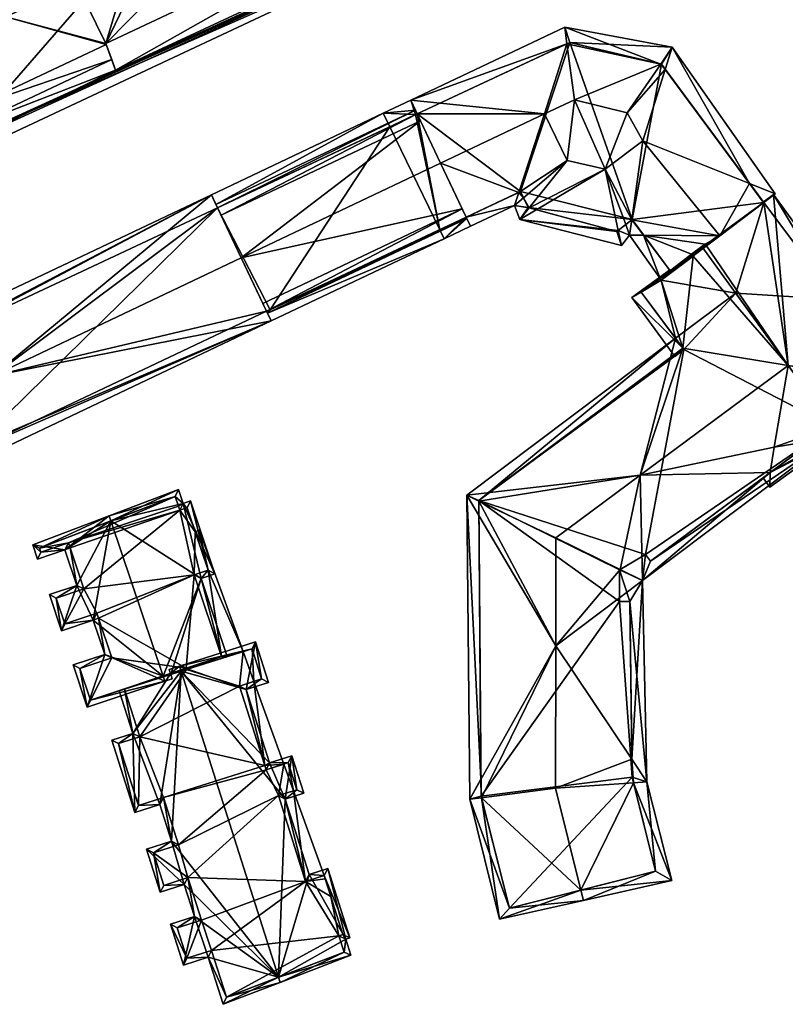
# Model space of a CAD drawing. Header units: inches. Extents: x 2523744 to 2528136, y 1148995 to 1152010.
# Tile 239 of 350: x 2527528 to 2527598, y 1151262 to 1151352. Entities that reach past the tile are written whole.
import ezdxf

# ---------------------------------------------------------------- set-up
doc = ezdxf.new("R2010")
doc.units = ezdxf.units.IN
doc.header["$MEASUREMENT"] = 0
doc.layers.add('Gebaeude Einzelhaus', color=10, linetype='Continuous')

msp = doc.modelspace()

# ---------------------------------------------------------------- meshes
at = {"layer": 'Gebaeude Einzelhaus'}
mesh = msp.add_polyface(dxfattribs=at)
corners = [(2527571.641, 1151370.599, 382.284), (2527571.915, 1151370.635, 382.284), (2527565.775, 1151380.33, 382.284), (2527569.11, 1151362.531, 382.284), (2527569.614, 1151361.946, 382.284), (2527558.144, 1151391.844, 382.284), (2527558.35, 1151391.986, 382.284), (2527565.564, 1151380.196, 382.284), (2527550.928, 1151401.87, 382.284), (2527541.14, 1151413.513, 382.284), (2527541.329, 1151413.676, 382.284), (2527550.73, 1151401.716, 382.284), (2527531.663, 1151424.088, 382.284), (2527520.728, 1151434.473, 382.284), (2527520.714, 1151434.836, 382.284), (2527531.484, 1151423.914, 382.284), (2527508.438, 1151420.464, 382.284), (2527504.061, 1151415.854, 382.284), (2527523.935, 1151404.785, 382.284), (2527523.521, 1151389.05, 382.284), (2527525.676, 1151388.826, 382.284), (2527541.796, 1151383.485, 382.284), (2527523.103, 1151366.493, 382.284), (2527533.434, 1151394.4, 382.284), (2527515.459, 1151356.678, 382.284), (2527513.872, 1151367.387, 382.284), (2527549.374, 1151372.169, 382.284), (2527511.202, 1151341.241, 382.284), (2527522.508, 1151341.245, 382.284), (2527522.6, 1151339.863, 382.284), (2527520.714, 1151434.836, 373.203), (2527531.663, 1151424.088, 373.202), (2527504.061, 1151415.854, 373.202), (2527523.521, 1151389.05, 373.202), (2527525.676, 1151388.826, 373.202), (2527523.103, 1151366.493, 373.202), (2527513.872, 1151367.387, 373.202), (2527511.202, 1151341.241, 373.202), (2527522.6, 1151339.863, 373.202), (2527569.614, 1151361.946, 373.202), (2527571.915, 1151370.635, 373.202), (2527565.775, 1151380.33, 373.202), (2527558.35, 1151391.986, 373.202), (2527550.928, 1151401.87, 373.202), (2527541.329, 1151413.676, 373.202), (2527522.508, 1151341.245, 373.202), (2527569.11, 1151362.531, 373.202), (2527515.459, 1151356.678, 373.202), (2527541.796, 1151383.485, 373.202), (2527549.374, 1151372.169, 373.202), (2527523.935, 1151404.785, 373.202), (2527533.434, 1151394.4, 373.202), (2527508.438, 1151420.464, 373.203), (2527520.728, 1151434.473, 373.203), (2527541.14, 1151413.513, 373.202), (2527531.484, 1151423.914, 373.202), (2527558.144, 1151391.844, 373.202), (2527550.73, 1151401.716, 373.202), (2527571.641, 1151370.599, 373.202), (2527565.564, 1151380.196, 373.202)]
mesh.append_faces([[corners[k] for k in face] for face in [(28, 4, 3), (28, 29, 4), (24, 27, 28), (28, 27, 29), (24, 25, 27), (21, 22, 26), (26, 22, 24), (24, 22, 25), (18, 20, 23), (23, 20, 21), (21, 20, 22), (18, 19, 20), (16, 17, 18), (18, 17, 19), (13, 14, 16), (16, 14, 17), (9, 12, 15), (15, 12, 13), (13, 12, 14), (9, 10, 12), (5, 8, 11), (11, 8, 9), (9, 8, 10), (5, 6, 8), (0, 2, 7), (7, 2, 5), (5, 2, 6), (1, 0, 3), (1, 3, 4), (0, 1, 2)]], dxfattribs={"color": 13})
mesh.append_faces([[corners[k] for k in face] for face in [(40, 46, 58), (56, 41, 59), (59, 41, 58), (58, 41, 40), (56, 42, 41), (54, 43, 57), (57, 43, 56), (56, 43, 42), (54, 44, 43), (53, 31, 55), (55, 31, 54), (54, 31, 44), (52, 30, 53), (53, 30, 31), (50, 32, 52), (52, 32, 30), (50, 33, 32), (48, 34, 51), (51, 34, 50), (50, 34, 33), (47, 35, 49), (49, 35, 48), (48, 35, 34), (47, 36, 35), (45, 37, 47), (47, 37, 36), (45, 38, 37), (46, 39, 45), (39, 46, 40), (45, 39, 38), (12, 10, 31), (31, 10, 44), (10, 8, 44), (44, 8, 43), (8, 6, 43), (43, 6, 42), (6, 2, 42), (42, 2, 41), (2, 1, 41), (41, 1, 40), (1, 4, 40), (40, 4, 39), (4, 29, 39), (39, 29, 38), (29, 27, 38), (38, 27, 37), (27, 25, 37), (37, 25, 36), (25, 22, 36), (36, 22, 35), (22, 20, 35), (35, 20, 34), (20, 19, 34), (34, 19, 33), (19, 17, 33), (33, 17, 32), (17, 14, 32), (32, 14, 30), (14, 12, 30), (30, 12, 31)]], dxfattribs={"color": 41})
mesh = msp.add_polyface(dxfattribs=at)
corners = [(2527549.593, 1151402.303, 390.816), (2527550.928, 1151401.87, 390.816), (2527541.329, 1151413.676, 390.816), (2527558.35, 1151391.986, 390.816), (2527538.303, 1151415.996, 390.816), (2527531.663, 1151424.088, 390.816), (2527520.519, 1151433.485, 390.816), (2527520.714, 1151434.836, 390.816), (2527508.096, 1151420.454, 390.816), (2527521.958, 1151408.263, 390.816), (2527523.754, 1151404.613, 390.816), (2527509.138, 1151420.6, 390.816), (2527531.353, 1151397.73, 390.816), (2527533.243, 1151394.24, 390.816), (2527541.571, 1151384.789, 390.816), (2527541.593, 1151383.339, 390.816), (2527549.438, 1151372.41, 390.816), (2527549.003, 1151372.274, 390.816), (2527529.509, 1151362.923, 390.816), (2527515.128, 1151356.801, 390.816), (2527549.267, 1151372.329, 390.816), (2527516.699, 1151356.204, 390.816), (2527522.384, 1151340.914, 390.816), (2527536.618, 1151347.778, 390.816), (2527569.315, 1151362.35, 390.816), (2527523.141, 1151342.546, 390.816), (2527569.238, 1151362.941, 390.816), (2527571.915, 1151370.635, 390.816), (2527571.148, 1151370.36, 390.816), (2527565.775, 1151380.33, 390.816), (2527560.421, 1151387.443, 390.816), (2527536.273, 1151348.742, 390.816), (2527529.778, 1151362.375, 390.816), (2527523.8, 1151344.47, 394.964), (2527523.141, 1151342.546, 392.535), (2527536.273, 1151348.742, 392.535), (2527535.779, 1151350.122, 394.964), (2527518.601, 1151355.488, 394.964), (2527516.699, 1151356.204, 392.535), (2527530.421, 1151361.064, 394.964), (2527529.778, 1151362.375, 392.535), (2527526.596, 1151352.629, 396.86), (2527535.75, 1151350.203, 394.99), (2527533.063, 1151355.679, 396.86), (2527560.421, 1151387.443, 392.709), (2527549.593, 1151402.303, 392.709), (2527555.596, 1151389.348, 397.198), (2527571.148, 1151370.36, 392.709), (2527568.164, 1151370.26, 397.197), (2527538.303, 1151415.996, 392.709), (2527544.294, 1151404.403, 397.198), (2527520.519, 1151433.485, 392.709), (2527532.781, 1151417.754, 397.198), (2527509.138, 1151420.6, 392.709), (2527513.104, 1151420.906, 397.198), (2527520.845, 1151429.575, 397.198), (2527521.958, 1151408.263, 392.709), (2527531.353, 1151397.73, 392.709), (2527526.301, 1151407.284, 397.198), (2527541.571, 1151384.789, 392.709), (2527534.508, 1151397.558, 397.198), (2527549.438, 1151372.41, 392.709), (2527543.453, 1151386.505, 397.198), (2527549.267, 1151372.329, 392.709), (2527545.649, 1151367.99, 397.079), (2527548.876, 1151368.05, 397.552), (2527552.855, 1151372.096, 397.197), (2527538.424, 1151367.167, 392.709), (2527529.509, 1151362.923, 392.709), (2527530.524, 1151360.854, 397.079), (2527535.75, 1151350.203, 397.197), (2527538.09, 1151358.096, 399.043), (2527539.939, 1151358.959, 399.043), (2527536.618, 1151347.778, 392.709), (2527566.846, 1151364.868, 397.197), (2527548.086, 1151362.761, 399.043), (2527569.238, 1151362.941, 392.709), (2527520.913, 1151421.265, 399.203), (2527546.198, 1151366.814, 397.552), (2527556.411, 1151366.646, 399.043), (2527554.631, 1151380.271, 399.123), (2527557.11, 1151376.424, 399.095), (2527558.605, 1151374.103, 399.078), (2527561.791, 1151369.158, 399.043), (2527548.823, 1151388.656, 399.202), (2527535.714, 1151405.398, 399.202), (2527543.664, 1151395.851, 399.202), (2527515.459, 1151356.678, 390.816), (2527522.508, 1151341.245, 390.816), (2527541.796, 1151383.485, 390.816), (2527549.374, 1151372.169, 390.816), (2527523.935, 1151404.785, 390.816), (2527533.434, 1151394.4, 390.816), (2527508.438, 1151420.464, 390.816), (2527520.728, 1151434.473, 390.816), (2527541.14, 1151413.513, 390.816), (2527531.484, 1151423.914, 390.816), (2527558.144, 1151391.844, 390.816), (2527550.73, 1151401.716, 390.816), (2527571.641, 1151370.599, 390.816), (2527565.564, 1151380.196, 390.816), (2527569.11, 1151362.531, 390.816), (2527569.11, 1151362.531, 382.284), (2527571.641, 1151370.599, 382.284), (2527565.564, 1151380.196, 382.284), (2527558.144, 1151391.844, 382.284), (2527550.73, 1151401.716, 382.284), (2527541.14, 1151413.513, 382.284), (2527531.484, 1151423.914, 382.284), (2527520.728, 1151434.473, 382.284), (2527508.438, 1151420.464, 382.284), (2527523.935, 1151404.785, 382.284), (2527533.434, 1151394.4, 382.284), (2527541.796, 1151383.485, 382.284), (2527549.374, 1151372.169, 382.284), (2527515.459, 1151356.678, 382.284), (2527522.508, 1151341.245, 382.284), (2527569.11, 1151362.531, 373.202), (2527549.374, 1151372.169, 373.202), (2527571.641, 1151370.599, 373.202), (2527522.508, 1151341.245, 373.202), (2527565.564, 1151380.196, 373.202), (2527558.144, 1151391.844, 373.202), (2527541.796, 1151383.485, 373.202), (2527550.73, 1151401.716, 373.202), (2527533.434, 1151394.4, 373.202), (2527541.14, 1151413.513, 373.202), (2527523.935, 1151404.785, 373.202), (2527531.484, 1151423.914, 373.202), (2527508.438, 1151420.464, 373.203), (2527520.728, 1151434.473, 373.203), (2527515.459, 1151356.678, 373.202)]
mesh.append_faces([[corners[k] for k in face] for face in [(26, 24, 101), (101, 24, 88), (99, 27, 26), (26, 27, 24), (29, 99, 100), (97, 29, 100), (99, 29, 27), (97, 3, 29), (95, 1, 98), (98, 1, 97), (97, 1, 3), (95, 2, 1), (94, 5, 96), (96, 5, 95), (95, 5, 2), (94, 7, 5), (93, 8, 94), (94, 8, 7), (91, 10, 93), (93, 10, 8), (89, 13, 92), (92, 13, 91), (91, 13, 10), (89, 15, 13), (87, 17, 90), (90, 17, 20), (20, 17, 89), (89, 17, 15), (87, 19, 17), (88, 22, 87), (22, 88, 24), (87, 22, 19), (48, 82, 83), (60, 86, 85), (86, 84, 46), (62, 86, 60), (62, 84, 86), (77, 58, 85), (58, 60, 85), (86, 50, 85), (50, 86, 46), (52, 77, 85), (52, 55, 77), (50, 52, 85), (83, 66, 79), (74, 79, 75), (74, 83, 79), (83, 74, 48), (84, 80, 46), (80, 62, 66), (62, 80, 84), (48, 81, 82), (46, 81, 48), (81, 66, 82), (82, 66, 83), (81, 80, 66), (80, 81, 46), (66, 65, 79), (78, 65, 64), (78, 75, 65), (65, 75, 79), (78, 72, 75), (72, 78, 64), (55, 54, 77), (54, 58, 77), (74, 47, 48), (76, 47, 74), (73, 76, 74), (70, 74, 75), (70, 72, 71), (70, 75, 72), (70, 73, 74), (69, 72, 64), (72, 69, 71), (69, 70, 71), (67, 69, 64), (67, 68, 69), (63, 67, 64), (62, 61, 66), (61, 65, 66), (65, 61, 64), (61, 63, 64), (59, 62, 60), (59, 61, 62), (58, 57, 60), (57, 59, 60), (54, 56, 58), (56, 57, 58), (53, 56, 54), (52, 51, 55), (51, 54, 55), (51, 53, 54), (49, 52, 50), (49, 51, 52), (45, 50, 46), (45, 49, 50), (44, 46, 48), (47, 44, 48), (44, 45, 46), (37, 33, 41), (41, 39, 37), (41, 43, 39), (41, 42, 43), (41, 36, 42), (41, 33, 36), (37, 40, 38), (37, 39, 40), (38, 34, 37), (37, 34, 33), (33, 35, 36), (33, 34, 35), (18, 21, 32), (25, 23, 31), (30, 3, 0), (28, 29, 30), (30, 29, 3), (27, 28, 26), (28, 27, 29), (23, 24, 26), (26, 24, 27), (21, 22, 25), (25, 22, 23), (23, 22, 24), (18, 19, 21), (21, 19, 22), (16, 17, 20), (20, 17, 18), (18, 17, 19), (14, 15, 16), (16, 15, 17), (12, 13, 14), (14, 13, 15), (9, 10, 12), (12, 10, 13), (6, 8, 11), (11, 8, 9), (9, 8, 10), (6, 7, 8), (4, 5, 6), (6, 5, 7), (0, 2, 4), (4, 2, 5), (1, 0, 3), (0, 1, 2)]], dxfattribs={"color": 13})
mesh.append_faces([[corners[k] for k in face] for face in [(118, 120, 131), (128, 127, 129), (128, 129, 130), (126, 125, 127), (126, 127, 128), (124, 123, 125), (124, 125, 126), (122, 118, 123), (122, 123, 124), (121, 118, 122), (119, 118, 121), (117, 120, 118), (117, 118, 119), (101, 88, 102), (102, 88, 116), (88, 87, 116), (116, 87, 115), (87, 90, 115), (115, 90, 114), (20, 114, 90), (20, 113, 114), (20, 89, 113), (89, 92, 113), (113, 92, 112), (92, 91, 112), (112, 91, 111), (91, 93, 111), (111, 93, 110), (109, 110, 94), (94, 110, 93), (94, 96, 109), (109, 96, 108), (96, 95, 108), (108, 95, 107), (95, 98, 107), (107, 98, 106), (98, 97, 106), (106, 97, 105), (97, 100, 105), (105, 100, 104), (100, 99, 104), (104, 99, 103), (26, 103, 99), (26, 102, 103), (26, 101, 102), (28, 30, 47), (47, 30, 44), (26, 28, 76), (76, 28, 47), (23, 26, 73), (73, 26, 76), (73, 35, 23), (23, 35, 31), (73, 36, 35), (73, 70, 36), (36, 70, 42), (70, 43, 42), (40, 18, 32), (39, 68, 40), (40, 68, 18), (70, 69, 43), (43, 69, 39), (39, 69, 68), (20, 67, 63), (20, 18, 67), (67, 18, 68), (16, 20, 61), (61, 20, 63), (14, 16, 59), (59, 16, 61), (12, 14, 57), (57, 14, 59), (9, 12, 56), (56, 12, 57), (11, 9, 53), (53, 9, 56), (6, 11, 51), (51, 11, 53), (4, 6, 49), (49, 6, 51), (0, 4, 45), (45, 4, 49), (30, 0, 44), (44, 0, 45), (21, 25, 38), (38, 25, 34), (38, 40, 21), (21, 40, 32), (34, 31, 35), (34, 25, 31)]], dxfattribs={"color": 41})
mesh = msp.add_polyface(dxfattribs=at)
corners = [(2527568.694, 1151334.313, 391.928), (2527568.334, 1151335.07, 394.024), (2527568.694, 1151334.313, 392.278), (2527578.15, 1151350.3, 372.474), (2527573.65, 1151336.65, 372.474), (2527564.203, 1151343.772, 372.474), (2527583.85, 1151334.1, 372.474), (2527574.35, 1151335.2, 372.474), (2527582.45, 1151333, 372.474), (2527574.435, 1151335.177, 392.095), (2527582.45, 1151333, 392.039), (2527574.35, 1151335.2, 392.061), (2527573.923, 1151336.084, 392.013), (2527573.65, 1151336.65, 391.999), (2527573.505, 1151336.581, 391.923), (2527566.266, 1151333.168, 372.474), (2527577.901, 1151350.184, 392.157), (2527564.203, 1151343.772, 392.122), (2527578.15, 1151350.3, 392.089), (2527586.55, 1151348.3, 372.474), (2527573.115, 1151335.391, 391.535), (2527569.088, 1151333.48, 391.535), (2527563.613, 1151345.015, 391.535), (2527577.696, 1151351.701, 391.535), (2527587.535, 1151349.863, 391.535), (2527573.581, 1151334.113, 391.535), (2527583.408, 1151343.871, 394.379), (2527578.596, 1151345.055, 394.26), (2527581.409, 1151338.719, 394.379), (2527577.918, 1151339.513, 394.379), (2527575.853, 1151343.754, 394.26), (2527568.694, 1151334.313, 391.929), (2527566.353, 1151339.244, 394.26), (2527586.471, 1151348.319, 392.268), (2527582.588, 1151333.108, 392.101)]
mesh.append_faces([[corners[k] for k in face] for face in [(13, 12, 14), (12, 20, 14), (14, 20, 0), (0, 20, 21), (22, 23, 16), (16, 23, 18), (18, 23, 24), (9, 10, 25), (11, 9, 25), (20, 11, 25), (20, 12, 11), (26, 27, 28), (27, 29, 28), (30, 29, 27), (14, 29, 30), (14, 12, 29), (14, 20, 12), (20, 31, 21), (20, 14, 31), (31, 14, 32), (32, 14, 30), (22, 16, 23), (22, 30, 16), (16, 30, 27), (30, 17, 32), (33, 16, 27), (33, 23, 16), (9, 28, 29), (9, 25, 28), (12, 9, 29), (12, 20, 9), (9, 20, 25), (25, 34, 28)]], dxfattribs={"color": 13})
mesh.append_faces([[corners[k] for k in face] for face in [(0, 1, 2), (3, 4, 5), (3, 6, 4), (4, 6, 7), (7, 6, 8), (9, 7, 10), (10, 7, 8), (9, 11, 7), (12, 7, 11), (12, 4, 7), (12, 13, 4), (13, 14, 4), (0, 4, 14), (0, 15, 4), (16, 5, 17), (16, 3, 5), (16, 18, 3), (18, 19, 3)]], dxfattribs={"color": 41})
mesh = msp.add_polyface(dxfattribs=at)
corners = [(2527595.878, 1151335.663, 372.474), (2527583.85, 1151334.1, 372.474), (2527586.55, 1151348.3, 372.474), (2527578.15, 1151350.3, 372.474), (2527595.889, 1151335.647, 372.474), (2527587.333, 1151329.398, 372.474), (2527595.889, 1151335.647, 392.129), (2527591.87, 1151332.598, 394.379), (2527595.889, 1151335.647, 388.647), (2527590.661, 1151331.681, 393.735), (2527583.85, 1151334.1, 392.011), (2527584.908, 1151332.671, 391.978), (2527583.82, 1151334.077, 391.994), (2527583.272, 1151333.646, 391.988), (2527582.45, 1151333, 372.474), (2527582.45, 1151333, 392.039), (2527582.588, 1151333.108, 392.101), (2527578.15, 1151350.3, 392.089), (2527586.471, 1151348.319, 392.268), (2527586.55, 1151348.3, 392.242), (2527586.895, 1151347.833, 392.209), (2527595.85, 1151335.7, 392.128), (2527594.6, 1151337.394, 392.087), (2527596.796, 1151336.384, 387.743), (2527595.851, 1151335.698, 388.648), (2527587.535, 1151349.863, 391.535), (2527596.951, 1151336.453, 391.535), (2527583.625, 1151332.685, 391.535), (2527584.835, 1151341.301, 394.379), (2527583.408, 1151343.871, 394.379), (2527581.409, 1151338.719, 394.379), (2527578.596, 1151345.055, 394.26), (2527577.696, 1151351.701, 391.535)]
mesh.append_faces([[corners[k] for k in face] for face in [(23, 8, 24), (8, 23, 24), (11, 12, 10), (18, 25, 19), (25, 20, 19), (17, 25, 18), (22, 26, 21), (26, 22, 25), (25, 22, 20), (6, 21, 26), (27, 13, 12), (27, 16, 13), (28, 29, 30), (20, 29, 28), (20, 18, 29), (20, 25, 18), (18, 31, 29), (25, 32, 18), (22, 20, 28), (26, 25, 22), (22, 25, 20), (6, 22, 7), (7, 22, 28), (6, 26, 22), (12, 13, 27), (28, 30, 12), (12, 30, 13), (12, 7, 28), (12, 27, 11), (16, 13, 30), (16, 27, 13)]], dxfattribs={"color": 13})
mesh.append_faces([[corners[k] for k in face] for face in [(0, 1, 2), (2, 1, 3), (0, 4, 5), (6, 7, 8), (8, 7, 9), (10, 1, 11), (10, 12, 1), (13, 1, 12), (13, 14, 1), (13, 15, 14), (16, 15, 13), (17, 18, 2), (18, 19, 2), (19, 20, 2), (8, 21, 6), (8, 22, 21), (8, 20, 22), (8, 2, 20), (8, 0, 2), (8, 4, 0)]], dxfattribs={"color": 41})
mesh = msp.add_polyface(dxfattribs=at)
corners = [(2527550.75, 1151325.85, 372.474), (2527561.697, 1151342.593, 372.474), (2527566.266, 1151333.168, 372.474), (2527545.945, 1151335.183, 372.474), (2527566.353, 1151339.244, 394.26), (2527568.334, 1151335.07, 394.024), (2527568.694, 1151334.313, 391.928), (2527566.353, 1151339.244, 394.379), (2527564.501, 1151343.143, 394.024), (2527564.203, 1151343.772, 392.122), (2527564.203, 1151343.772, 392.725), (2527568.694, 1151334.313, 392.278), (2527566.266, 1151333.168, 391.931), (2527545.945, 1151335.183, 392.592), (2527545.945, 1151335.183, 392.092), (2527546.274, 1151334.49, 394.024), (2527548.125, 1151330.591, 394.26), (2527561.697, 1151342.593, 392.118), (2527564.05, 1151343.7, 392.122), (2527564.203, 1151343.772, 372.474), (2527564.05, 1151343.7, 372.474), (2527573.65, 1151336.65, 372.474), (2527564.039, 1151344.118, 392.009), (2527545.811, 1151335.465, 392.009), (2527561.101, 1151343.824, 391.535), (2527545.385, 1151336.363, 391.535), (2527563.613, 1151345.015, 391.535), (2527568.749, 1151334.196, 392.009), (2527566.67, 1151332.333, 391.535), (2527569.088, 1151333.48, 391.535), (2527548.125, 1151330.591, 394.379), (2527577.901, 1151350.184, 392.157), (2527568.694, 1151334.313, 391.929), (2527575.853, 1151343.754, 394.26)]
mesh.append_faces([[corners[k] for k in face] for face in [(10, 13, 22), (22, 13, 23), (24, 23, 25), (26, 22, 24), (24, 22, 23), (27, 28, 29), (30, 5, 7), (15, 30, 8), (8, 30, 7), (13, 22, 23), (15, 10, 13), (13, 10, 22), (15, 8, 10), (24, 22, 26), (24, 23, 22), (24, 25, 23), (6, 29, 28), (26, 18, 24), (24, 18, 17), (26, 9, 18), (26, 31, 9), (29, 32, 28), (18, 24, 17), (18, 26, 24), (18, 9, 26), (26, 9, 33)]], dxfattribs={"color": 13})
mesh.append_faces([[corners[k] for k in face] for face in [(0, 1, 2), (0, 3, 1), (4, 5, 6), (4, 7, 5), (4, 8, 7), (4, 9, 8), (8, 9, 10), (11, 12, 6), (13, 14, 15), (15, 14, 16), (14, 1, 3), (13, 17, 14), (14, 17, 1), (13, 10, 17), (17, 10, 18), (18, 10, 9), (19, 2, 20), (20, 2, 1), (19, 21, 2), (12, 2, 6), (18, 20, 17), (17, 20, 1), (9, 20, 18), (9, 19, 20)]], dxfattribs={"color": 41})
mesh = msp.add_polyface(dxfattribs=at)
corners = [(2527550.75, 1151325.85, 372.474), (2527550.444, 1151325.705, 372.474), (2527545.945, 1151335.183, 372.474), (2527550.75, 1151325.85, 392.381), (2527566.266, 1151333.168, 391.931), (2527568.694, 1151334.313, 392.278), (2527566.266, 1151333.168, 372.474), (2527550.444, 1151325.705, 391.95), (2527550.444, 1151325.705, 392.381), (2527550.106, 1151326.418, 394.024), (2527546.274, 1151334.49, 394.024), (2527548.125, 1151330.591, 394.26), (2527548.125, 1151330.591, 394.379), (2527523.15, 1151312.8, 372.474), (2527518.65, 1151322.35, 372.474), (2527523.15, 1151312.8, 391.969), (2527523.037, 1151313.039, 392.082), (2527518.7, 1151322.245, 392.094), (2527518.65, 1151322.35, 392.045), (2527545.945, 1151335.183, 392.092), (2527550.52, 1151325.544, 392.009), (2527566.67, 1151332.333, 391.535), (2527550.86, 1151324.828, 391.535), (2527568.749, 1151334.196, 392.009), (2527568.334, 1151335.07, 394.024), (2527545.385, 1151336.363, 391.535), (2527522.444, 1151311.339, 391.535), (2527516.969, 1151322.875, 391.535), (2527525.399, 1151319.804, 394.26)]
mesh.append_faces([[corners[k] for k in face] for face in [(20, 21, 22), (20, 23, 21), (8, 3, 20), (20, 3, 23), (20, 21, 23), (20, 22, 21), (8, 24, 9), (8, 5, 24), (8, 20, 5), (12, 9, 24), (19, 18, 25), (22, 15, 7), (16, 15, 26), (26, 15, 22), (17, 16, 27), (18, 17, 27), (25, 18, 27), (27, 16, 26), (28, 7, 11), (16, 22, 28), (28, 22, 7), (16, 26, 22), (19, 28, 11), (19, 25, 28), (28, 25, 17), (17, 25, 27), (17, 16, 28), (17, 27, 16), (16, 27, 26)]], dxfattribs={"color": 13})
mesh.append_faces([[corners[k] for k in face] for face in [(0, 1, 2), (3, 4, 5), (3, 0, 4), (4, 0, 6), (7, 3, 8), (7, 0, 3), (7, 1, 0), (9, 7, 8), (10, 11, 12), (12, 11, 9), (9, 11, 7), (2, 13, 14), (2, 1, 13), (7, 13, 1), (7, 15, 13), (16, 13, 15), (16, 14, 13), (16, 17, 14), (17, 18, 14), (18, 2, 14), (18, 19, 2)]], dxfattribs={"color": 41})
mesh = msp.add_polyface(dxfattribs=at)
corners = [(2527602.188, 1151315.17, 372.474), (2527602.535, 1151326.776, 372.474), (2527607.9, 1151319.4, 372.474), (2527586.53, 1151328.546, 372.474), (2527587.83, 1151323.236, 372.474), (2527584.7, 1151327.45, 372.474), (2527593.328, 1151327.374, 372.474), (2527602.535, 1151326.776, 388.519), (2527607.9, 1151319.4, 388.513), (2527596.494, 1151310.954, 388.29), (2527602.188, 1151315.17, 388.25), (2527602.188, 1151315.17, 394.023), (2527584.7, 1151327.45, 388.409), (2527587.83, 1151323.236, 387.564), (2527588.509, 1151322.322, 388.466), (2527585.093, 1151303.469, 372.474), (2527588.6, 1151322.2, 372.474), (2527588.6, 1151322.2, 388.467), (2527569.85, 1151308.4, 388.397), (2527588.6, 1151322.2, 388.586), (2527602.854, 1151314.253, 394.023), (2527609.409, 1151319.011, 387.743), (2527596.455, 1151309.606, 387.624), (2527583.843, 1151326.979, 387.624), (2527587.761, 1151321.582, 387.624), (2527596.796, 1151336.384, 387.743), (2527598.14, 1151320.746, 394.024), (2527596.484, 1151310.947, 388.281), (2527596.851, 1151313.286, 389.633), (2527589.439, 1151330.753, 393.084), (2527586.53, 1151328.546, 390.13), (2527602.669, 1151314.508, 387.564), (2527584.608, 1151310.713, 393.986), (2527600.749, 1151314.105, 388.247)]
mesh.append_faces([[corners[k] for k in face] for face in [(8, 20, 11), (7, 21, 8), (8, 21, 20), (9, 20, 22), (9, 11, 20), (14, 23, 12), (17, 24, 14), (14, 24, 23), (21, 11, 20), (25, 26, 21), (21, 26, 11), (20, 27, 22), (11, 28, 20), (20, 28, 27), (11, 26, 28), (29, 14, 26), (14, 24, 17), (30, 23, 14), (14, 23, 24), (14, 18, 13), (14, 19, 18), (9, 10, 31), (13, 32, 14), (14, 32, 26), (28, 26, 32), (33, 31, 10), (32, 27, 28), (27, 31, 33)]], dxfattribs={"color": 13})
mesh.append_faces([[corners[k] for k in face] for face in [(0, 1, 2), (3, 4, 5), (0, 6, 1), (3, 6, 4), (7, 8, 1), (1, 8, 2), (9, 10, 11), (11, 10, 8), (8, 10, 2), (2, 10, 0), (12, 13, 14), (12, 5, 13), (13, 5, 4), (15, 16, 0), (0, 16, 6), (6, 16, 4), (9, 0, 10), (17, 18, 19), (17, 16, 18), (14, 17, 19), (14, 13, 17), (17, 13, 16), (16, 13, 4)]], dxfattribs={"color": 41})
mesh = msp.add_polyface(dxfattribs=at)
corners = [(2527586.53, 1151328.546, 372.474), (2527584.7, 1151327.45, 372.474), (2527586.411, 1151328.716, 372.474), (2527602.535, 1151326.776, 372.474), (2527593.328, 1151327.374, 372.474), (2527595.889, 1151335.647, 372.474), (2527602.535, 1151326.776, 388.519), (2527595.889, 1151335.647, 388.647), (2527586.411, 1151328.716, 390.133), (2527584.7, 1151327.45, 388.409), (2527590.241, 1151331.625, 394.024), (2527590.543, 1151331.845, 393.734), (2527589.298, 1151330.94, 393.081), (2527595.878, 1151335.663, 372.474), (2527587.333, 1151329.398, 372.474), (2527583.85, 1151334.1, 372.474), (2527586.53, 1151328.546, 391.535), (2527586.53, 1151328.546, 390.13), (2527589.439, 1151330.753, 393.084), (2527586.411, 1151328.716, 391.535), (2527587.333, 1151329.398, 391.061), (2527587.333, 1151329.398, 392.022), (2527584.908, 1151332.671, 391.978), (2527596.796, 1151336.384, 387.743), (2527609.409, 1151319.011, 387.743), (2527587.277, 1151329.473, 391.06), (2527583.843, 1151326.979, 387.624), (2527590.661, 1151331.681, 393.735), (2527598.14, 1151320.746, 394.024), (2527588.509, 1151322.322, 388.466), (2527583.625, 1151332.685, 391.535), (2527583.82, 1151334.077, 391.994), (2527582.45, 1151333, 392.039), (2527582.588, 1151333.108, 392.101), (2527582.881, 1151331.714, 391.535), (2527591.87, 1151332.598, 394.379)]
mesh.append_faces([[corners[k] for k in face] for face in [(23, 6, 7), (23, 24, 6), (8, 25, 20), (8, 9, 25), (25, 9, 26), (27, 28, 7), (7, 28, 23), (11, 10, 27), (27, 10, 28), (25, 8, 20), (18, 10, 12), (18, 28, 10), (17, 29, 18), (25, 26, 8), (8, 26, 17), (22, 30, 31), (30, 22, 19), (19, 22, 21), (32, 33, 34), (34, 33, 30), (31, 22, 35), (12, 19, 18), (18, 19, 16), (11, 22, 12), (12, 22, 19), (19, 22, 30), (27, 35, 11), (11, 35, 22), (33, 34, 30)]], dxfattribs={"color": 13})
mesh.append_faces([[corners[k] for k in face] for face in [(0, 1, 2), (3, 4, 5), (5, 4, 0), (6, 5, 7), (6, 3, 5), (8, 2, 9), (9, 2, 1), (10, 11, 12), (13, 14, 15), (14, 0, 2), (14, 5, 0), (16, 17, 18), (16, 8, 17), (16, 19, 8), (8, 14, 2), (8, 20, 14), (8, 19, 20), (20, 19, 21), (22, 20, 21), (22, 15, 20), (20, 15, 14)]], dxfattribs={"color": 41})
mesh = msp.add_polyface(dxfattribs=at)
corners = [(2527570.05, 1151281.35, 372.474), (2527583.85, 1151283.1, 372.474), (2527572.65, 1151271.1, 372.474), (2527586, 1151274.5, 372.474), (2527582.7, 1151299.15, 372.474), (2527569.85, 1151308.4, 372.474), (2527582.7, 1151302.05, 372.474), (2527585.093, 1151303.469, 372.474), (2527588.6, 1151322.2, 372.474), (2527579.181, 1151272.763, 393.963), (2527572.65, 1151271.1, 388.483), (2527586, 1151274.5, 388.511), (2527570.087, 1151281.204, 388.445), (2527570.05, 1151281.35, 388.414), (2527570.038, 1151282.913, 388.415), (2527570.038, 1151282.904, 388.415), (2527569.85, 1151308.349, 388.43), (2527569.85, 1151308.4, 388.397), (2527568.749, 1151334.196, 392.009), (2527550.75, 1151325.85, 392.381), (2527568.694, 1151334.313, 392.278), (2527566.67, 1151332.333, 391.535), (2527569.088, 1151333.48, 391.535), (2527550.52, 1151325.544, 392.009), (2527568.748, 1151308.875, 387.564), (2527587.83, 1151323.236, 387.564), (2527569.006, 1151281.063, 387.564), (2527571.735, 1151270.095, 387.564), (2527579.416, 1151271.82, 393.963), (2527576.893, 1151304.991, 393.964), (2527584.608, 1151310.713, 393.986), (2527576.879, 1151295.098, 393.963), (2527582.761, 1151302.086, 389.223), (2527576.861, 1151282.088, 393.963), (2527583.83, 1151284.728, 388.624), (2527583.979, 1151282.583, 388.508), (2527568.694, 1151334.313, 391.928), (2527566.266, 1151333.168, 391.931), (2527573.581, 1151334.113, 391.535), (2527582.45, 1151333, 392.039), (2527582.881, 1151331.714, 391.535), (2527568.694, 1151334.313, 391.929), (2527582.588, 1151333.108, 392.101)]
mesh.append_faces([[corners[k] for k in face] for face in [(18, 19, 20), (21, 18, 22), (20, 23, 18), (24, 16, 14), (16, 24, 17), (17, 24, 25), (12, 26, 13), (26, 15, 13), (24, 14, 26), (26, 14, 15), (26, 10, 27), (27, 10, 28), (28, 10, 9), (26, 12, 10), (29, 30, 16), (16, 30, 24), (24, 31, 16), (16, 31, 29), (24, 30, 25), (29, 31, 32), (31, 33, 34), (9, 35, 33), (31, 12, 33), (31, 26, 12), (24, 26, 31), (12, 9, 33), (26, 27, 12), (12, 27, 9), (9, 27, 28), (36, 21, 37), (38, 39, 40), (37, 21, 41), (38, 40, 42)]], dxfattribs={"color": 13})
mesh.append_faces([[corners[k] for k in face] for face in [(0, 1, 2), (2, 1, 3), (0, 4, 1), (0, 5, 4), (4, 5, 6), (6, 5, 7), (7, 5, 8), (9, 10, 11), (3, 10, 2), (12, 2, 10), (12, 0, 2), (12, 13, 0), (14, 0, 15), (15, 0, 13), (14, 5, 0), (14, 16, 5), (16, 17, 5), (17, 8, 5)]], dxfattribs={"color": 41})
mesh = msp.add_polyface(dxfattribs=at)
corners = [(2527583.85, 1151283.1, 372.474), (2527582.7, 1151299.15, 372.474), (2527583.65, 1151299.15, 372.474), (2527585.093, 1151303.469, 372.474), (2527602.188, 1151315.17, 372.474), (2527585.55, 1151302.85, 372.474), (2527585.55, 1151302.85, 388.368), (2527596.494, 1151310.954, 388.29), (2527585.093, 1151303.469, 388.999), (2527582.761, 1151302.086, 389.223), (2527582.7, 1151302.05, 372.474), (2527582.7, 1151302.05, 389.273), (2527582.7, 1151299.15, 389.275), (2527583.65, 1151299.15, 388.521), (2527583.83, 1151284.728, 388.624), (2527583.85, 1151283.1, 388.607), (2527583.979, 1151282.583, 388.508), (2527586, 1151274.5, 372.474), (2527586, 1151274.5, 388.511), (2527572.65, 1151271.1, 388.483), (2527596.455, 1151309.606, 387.624), (2527596.484, 1151310.947, 388.281), (2527595.832, 1151310.464, 387.624), (2527602.669, 1151314.508, 387.564), (2527584.815, 1151301.07, 387.564), (2527585.21, 1151282.669, 387.564), (2527579.416, 1151271.82, 393.963), (2527587.479, 1151273.63, 387.564), (2527579.181, 1151272.763, 393.963), (2527584.608, 1151310.713, 393.986), (2527576.893, 1151304.991, 393.964), (2527576.879, 1151295.098, 393.963), (2527576.861, 1151282.088, 393.963)]
mesh.append_faces([[corners[k] for k in face] for face in [(7, 20, 21), (21, 20, 22), (20, 21, 22), (11, 13, 12), (7, 23, 6), (24, 9, 8), (11, 9, 24), (11, 24, 13), (24, 6, 23), (24, 8, 6), (14, 25, 15), (15, 25, 16), (25, 13, 24), (25, 14, 13), (26, 18, 27), (27, 18, 25), (25, 18, 16), (26, 28, 18), (9, 29, 30), (9, 24, 29), (9, 31, 24), (24, 21, 29), (24, 23, 21), (14, 16, 25), (14, 32, 16), (25, 24, 14), (14, 24, 31), (28, 27, 16), (16, 27, 25), (28, 26, 27)]], dxfattribs={"color": 13})
mesh.append_faces([[corners[k] for k in face] for face in [(0, 1, 2), (3, 4, 5), (6, 5, 7), (7, 5, 4), (6, 3, 5), (6, 8, 3), (9, 10, 8), (8, 10, 3), (9, 11, 10), (11, 1, 10), (11, 12, 1), (12, 13, 1), (1, 13, 2), (14, 2, 13), (14, 0, 2), (14, 15, 0), (16, 0, 15), (16, 17, 0), (16, 18, 17), (18, 19, 17)]], dxfattribs={"color": 41})
mesh = msp.add_polyface(dxfattribs=at)
corners = [(2527542.811, 1151308.133, 385.553), (2527545.715, 1151301.696, 385.003), (2527543.481, 1151308.356, 385.003), (2527544.444, 1151301.27, 386.045), (2527536.209, 1151306.536, 390.81), (2527542.379, 1151309.42, 385.553), (2527536.05, 1151307.01, 390.81), (2527540.97, 1151292.341, 390.81), (2527541.687, 1151292.477, 390.248), (2527541.129, 1151291.868, 390.81), (2527541.812, 1151292.097, 390.25), (2527546.843, 1151294.119, 386.045), (2527532, 1151303.889, 387.138), (2527529.051, 1151304.345, 385.121), (2527529.488, 1151303.046, 385.121), (2527533.091, 1151300.635, 387.136), (2527531.686, 1151296.49, 385.121), (2527530.579, 1151299.793, 385.121), (2527534.589, 1151297.464, 387.45), (2527535.641, 1151294.325, 387.449), (2527534.035, 1151289.488, 385.121), (2527532.739, 1151293.353, 385.121), (2527542.369, 1151307.89, 385.939), (2527542.071, 1151308.768, 385.941), (2527529.679, 1151304.049, 385.502), (2527529.803, 1151303.679, 385.502), (2527532.469, 1151304.065, 387.518), (2527533.724, 1151300.32, 387.516), (2527531.211, 1151299.478, 385.501), (2527532.001, 1151297.123, 385.501), (2527534.904, 1151298.096, 387.83), (2527535.058, 1151297.64, 387.83), (2527536.274, 1151294.01, 387.829), (2527533.371, 1151293.038, 385.501), (2527534.35, 1151290.12, 385.501), (2527532.315, 1151304.521, 387.517), (2527541.657, 1151292.571, 390.247), (2527546.311, 1151294.133, 386.433), (2527543.811, 1151301.585, 386.433), (2527545.083, 1151302.011, 385.391), (2527543.166, 1151307.724, 385.392), (2527542.496, 1151307.5, 385.941), (2527542.071, 1151308.768, 371.635), (2527542.369, 1151307.89, 371.635), (2527529.679, 1151304.049, 371.635), (2527529.803, 1151303.679, 371.635), (2527532.315, 1151304.521, 371.635), (2527532.469, 1151304.065, 371.635), (2527533.724, 1151300.32, 371.635), (2527531.211, 1151299.478, 371.635), (2527532.001, 1151297.123, 371.635), (2527534.904, 1151298.096, 371.635), (2527535.058, 1151297.64, 371.635), (2527536.274, 1151294.01, 371.635), (2527533.371, 1151293.038, 371.635), (2527534.35, 1151290.12, 371.635), (2527543.08, 1151293.049, 384.706), (2527543.08, 1151293.049, 371.635), (2527546.311, 1151294.133, 384.706), (2527543.811, 1151301.585, 384.706), (2527545.083, 1151302.011, 384.706), (2527543.897, 1151305.545, 384.706), (2527543.166, 1151307.724, 371.635), (2527543.897, 1151305.545, 371.635), (2527542.496, 1151307.5, 371.635), (2527543.811, 1151301.585, 371.635), (2527545.083, 1151302.011, 371.635), (2527546.311, 1151294.133, 371.635)]
mesh.append_faces([[corners[k] for k in face] for face in [(0, 41, 22), (2, 40, 0), (0, 40, 41), (3, 39, 1), (1, 39, 2), (2, 39, 40), (3, 38, 39), (8, 37, 11), (11, 37, 3), (3, 37, 38), (8, 36, 37), (8, 7, 36), (10, 9, 8), (8, 9, 7), (25, 35, 12), (12, 35, 26), (20, 34, 9), (9, 34, 7), (19, 33, 21), (21, 33, 20), (20, 33, 34), (19, 32, 33), (18, 31, 19), (19, 31, 32), (18, 30, 31), (16, 29, 18), (18, 29, 30), (15, 28, 17), (17, 28, 16), (16, 28, 29), (15, 27, 28), (12, 26, 15), (15, 26, 27), (13, 25, 14), (14, 25, 12), (6, 24, 13), (13, 24, 25), (6, 4, 24), (0, 23, 5), (5, 23, 6), (6, 23, 4), (0, 22, 23), (7, 19, 9), (9, 19, 20), (20, 19, 21), (4, 18, 7), (7, 18, 19), (4, 15, 18), (18, 15, 16), (16, 15, 17), (6, 12, 4), (4, 12, 15), (6, 13, 12), (12, 13, 14), (3, 8, 11), (8, 9, 10), (3, 7, 8), (8, 7, 9), (3, 4, 7), (4, 5, 6), (3, 0, 4), (4, 0, 5), (3, 1, 0), (0, 1, 2)]], dxfattribs={"color": 13})
mesh.append_faces([[corners[k] for k in face] for face in [(57, 65, 67), (65, 63, 66), (65, 64, 63), (63, 64, 62), (64, 46, 43), (43, 46, 42), (42, 46, 44), (44, 46, 45), (64, 47, 46), (65, 48, 64), (64, 48, 47), (48, 50, 49), (65, 51, 48), (48, 51, 50), (57, 52, 65), (65, 52, 51), (57, 53, 52), (57, 55, 53), (53, 55, 54), (22, 64, 43), (22, 41, 64), (41, 40, 64), (64, 40, 62), (62, 61, 63), (61, 39, 60), (62, 40, 61), (61, 40, 39), (59, 39, 38), (59, 60, 39), (58, 59, 37), (37, 59, 38), (36, 56, 37), (37, 56, 58), (56, 55, 57), (36, 34, 56), (56, 34, 55), (36, 7, 34), (34, 33, 55), (55, 33, 54), (33, 53, 54), (33, 32, 53), (32, 52, 53), (32, 31, 52), (31, 30, 52), (52, 30, 51), (30, 29, 51), (51, 29, 50), (29, 28, 50), (50, 28, 49), (28, 48, 49), (28, 27, 48), (27, 47, 48), (27, 26, 47), (26, 35, 47), (47, 35, 46), (35, 25, 46), (46, 25, 45), (25, 24, 45), (45, 24, 44), (24, 42, 44), (4, 23, 24), (24, 23, 42), (23, 22, 42), (42, 22, 43)]], dxfattribs={"color": 41})
mesh = msp.add_polyface(dxfattribs=at)
corners = [(2527555.808, 1151273.783, 384.706), (2527556.314, 1151272.186, 384.706), (2527556.378, 1151272.209, 384.706), (2527549.27, 1151291.847, 384.706), (2527547.953, 1151291.428, 384.706), (2527550.273, 1151284.161, 384.706), (2527552.005, 1151284.29, 384.706), (2527550.39, 1151283.776, 384.706), (2527554.009, 1151273.55, 384.706), (2527555.697, 1151274.089, 384.706), (2527552.892, 1151281.839, 384.706), (2527551.511, 1151281.399, 384.706), (2527543.122, 1151292.934, 384.706), (2527546.311, 1151294.133, 384.706), (2527543.08, 1151293.049, 384.706), (2527548.281, 1151294.577, 384.706), (2527545.083, 1151302.011, 384.706), (2527543.811, 1151301.585, 384.706), (2527544.263, 1151305.678, 384.706), (2527543.897, 1151305.545, 384.706), (2527555.808, 1151273.783, 371.635), (2527556.378, 1151272.209, 371.635), (2527549.27, 1151291.847, 371.635), (2527552.005, 1151284.29, 371.635), (2527544.263, 1151305.678, 371.635), (2527548.281, 1151294.577, 371.635), (2527555.697, 1151274.089, 371.635), (2527552.892, 1151281.839, 371.635), (2527543.897, 1151305.545, 371.635), (2527543.08, 1151293.049, 371.635), (2527543.122, 1151292.934, 371.635), (2527556.314, 1151272.186, 371.635), (2527554.009, 1151273.55, 371.635), (2527551.511, 1151281.399, 371.635), (2527550.39, 1151283.776, 371.635), (2527550.273, 1151284.161, 371.635), (2527547.953, 1151291.428, 371.635), (2527546.311, 1151294.133, 371.635), (2527545.083, 1151302.011, 371.635), (2527543.811, 1151301.585, 371.635)]
mesh.append_faces([[corners[k] for k in face] for face in [(16, 18, 19), (16, 15, 18), (17, 13, 16), (16, 13, 15), (15, 13, 12), (12, 13, 14), (8, 10, 11), (8, 9, 10), (3, 5, 6), (6, 5, 7), (3, 4, 5), (0, 1, 2)]], dxfattribs={"color": 13})
mesh.append_faces([[corners[k] for k in face] for face in [(24, 38, 28), (38, 37, 39), (37, 30, 29), (24, 25, 38), (38, 25, 37), (37, 25, 30), (23, 35, 22), (22, 35, 36), (23, 34, 35), (26, 32, 27), (27, 32, 33), (21, 31, 20), (21, 2, 31), (31, 2, 1), (14, 30, 12), (14, 29, 30), (19, 18, 28), (28, 18, 24), (9, 26, 10), (10, 26, 27), (24, 15, 25), (24, 18, 15), (22, 6, 23), (22, 3, 6), (0, 2, 20), (20, 2, 21)]], dxfattribs={"color": 41})
mesh = msp.add_polyface(dxfattribs=at)
corners = [(2527541.657, 1151292.571, 390.247), (2527542.461, 1151293.248, 391.001), (2527541.532, 1151292.952, 390.245), (2527542.613, 1151292.772, 391.001), (2527538.204, 1151287.099, 386.408), (2527536.963, 1151290.997, 386.408), (2527538.385, 1151279.865, 384.839), (2527536.278, 1151286.485, 384.839), (2527540.676, 1151280.595, 386.705), (2527541.748, 1151277.231, 386.705), (2527542.913, 1151273.27, 386.634), (2527539.456, 1151276.503, 384.839), (2527551.522, 1151264.792, 391.001), (2527540.708, 1151272.569, 384.839), (2527543.845, 1151270.343, 386.634), (2527542.833, 1151265.896, 384.839), (2527541.64, 1151269.64, 384.839), (2527545.088, 1151266.615, 386.675), (2527546.458, 1151262.313, 386.675), (2527551.674, 1151264.315, 391.001), (2527552.139, 1151281.074, 386.433), (2527553.839, 1151281.615, 384.956), (2527552.746, 1151285.05, 384.956), (2527550.715, 1151284.404, 386.719), (2527548.581, 1151291.103, 386.719), (2527549.429, 1151295.466, 384.956), (2527550.613, 1151291.749, 384.956), (2527558.144, 1151266.798, 385.283), (2527557.676, 1151268.264, 385.283), (2527554.334, 1151274.179, 386.433), (2527556.035, 1151274.721, 384.956), (2527558.053, 1151268.383, 384.956), (2527554.009, 1151273.55, 386.847), (2527551.511, 1151281.399, 386.846), (2527553.211, 1151281.94, 385.37), (2527555.71, 1151274.093, 385.37), (2527557.418, 1151268.704, 385.376), (2527557.524, 1151267.095, 385.696), (2527557.048, 1151268.59, 385.696), (2527552.421, 1151284.423, 385.37), (2527550.39, 1151283.776, 387.133), (2527550.273, 1151284.161, 387.128), (2527547.953, 1151291.428, 387.132), (2527549.985, 1151292.074, 385.369), (2527549.104, 1151294.839, 385.369), (2527541.687, 1151292.477, 390.248), (2527537.446, 1151291.126, 386.796), (2527538.833, 1151286.774, 386.796), (2527536.905, 1151286.16, 385.226), (2527538.71, 1151280.494, 385.227), (2527541.001, 1151281.224, 387.093), (2527542.376, 1151276.906, 387.093), (2527540.084, 1151276.178, 385.227), (2527541.033, 1151273.196, 385.227), (2527543.238, 1151273.898, 387.022), (2527544.474, 1151270.018, 387.022), (2527542.269, 1151269.315, 385.227), (2527543.158, 1151266.525, 385.227), (2527545.413, 1151267.244, 387.063), (2527546.773, 1151262.969, 387.062), (2527547.953, 1151291.428, 384.706), (2527550.273, 1151284.161, 384.706), (2527549.27, 1151291.847, 384.706), (2527549.985, 1151292.074, 371.635), (2527549.27, 1151291.847, 371.635), (2527549.104, 1151294.839, 371.635), (2527543.122, 1151292.934, 384.706), (2527537.446, 1151291.126, 371.635), (2527548.281, 1151294.577, 384.706), (2527548.281, 1151294.577, 371.635), (2527543.122, 1151292.934, 371.635), (2527538.833, 1151286.774, 371.635), (2527536.905, 1151286.16, 371.635), (2527538.71, 1151280.494, 371.635), (2527541.001, 1151281.224, 371.635), (2527542.376, 1151276.906, 371.635), (2527540.084, 1151276.178, 371.635), (2527541.033, 1151273.196, 371.635), (2527543.238, 1151273.898, 371.635), (2527544.474, 1151270.018, 371.635), (2527542.269, 1151269.315, 371.635), (2527543.158, 1151266.525, 371.635), (2527545.413, 1151267.244, 371.635), (2527546.773, 1151262.969, 371.635), (2527557.524, 1151267.095, 371.635), (2527557.048, 1151268.59, 371.635), (2527557.418, 1151268.704, 371.635), (2527556.314, 1151272.186, 384.706), (2527555.808, 1151273.783, 384.706), (2527555.71, 1151274.093, 371.635), (2527556.314, 1151272.186, 371.635), (2527555.808, 1151273.783, 371.635), (2527554.009, 1151273.55, 384.706), (2527555.697, 1151274.089, 384.706), (2527555.697, 1151274.089, 371.635), (2527551.511, 1151281.399, 384.706), (2527552.892, 1151281.839, 384.706), (2527553.211, 1151281.94, 371.635), (2527552.892, 1151281.839, 371.635), (2527552.421, 1151284.423, 371.635), (2527550.39, 1151283.776, 384.706), (2527552.005, 1151284.29, 384.706), (2527552.005, 1151284.29, 371.635), (2527547.953, 1151291.428, 371.635), (2527550.273, 1151284.161, 371.635), (2527550.39, 1151283.776, 371.635), (2527551.511, 1151281.399, 371.635), (2527554.009, 1151273.55, 371.635)]
mesh.append_faces([[corners[k] for k in face] for face in [(17, 59, 18), (18, 59, 19), (19, 59, 12), (17, 58, 59), (16, 57, 15), (15, 57, 17), (17, 57, 58), (14, 56, 16), (16, 56, 57), (14, 55, 56), (10, 54, 14), (14, 54, 55), (13, 53, 10), (10, 53, 54), (9, 52, 11), (11, 52, 13), (13, 52, 53), (9, 51, 52), (8, 50, 9), (9, 50, 51), (6, 49, 8), (8, 49, 50), (4, 48, 7), (7, 48, 6), (6, 48, 49), (4, 47, 48), (0, 46, 5), (5, 46, 4), (4, 46, 47), (0, 45, 46), (0, 3, 45), (2, 1, 0), (0, 1, 3), (25, 44, 1), (1, 44, 3), (24, 43, 26), (26, 43, 25), (25, 43, 44), (24, 42, 43), (23, 41, 24), (24, 41, 42), (23, 40, 41), (22, 39, 23), (23, 39, 40), (20, 34, 21), (21, 34, 22), (22, 34, 39), (37, 19, 12), (37, 27, 19), (36, 28, 38), (38, 28, 37), (37, 28, 27), (35, 31, 36), (36, 31, 28), (35, 30, 31), (32, 29, 35), (35, 29, 30), (34, 20, 33), (33, 20, 32), (32, 20, 29), (29, 28, 30), (30, 28, 31), (20, 12, 29), (29, 12, 28), (28, 12, 27), (27, 12, 19), (20, 3, 12), (3, 24, 1), (1, 24, 25), (25, 24, 26), (20, 23, 3), (3, 23, 24), (20, 22, 23), (20, 21, 22), (12, 18, 19), (12, 17, 18), (12, 14, 17), (17, 14, 15), (15, 14, 16), (12, 10, 14), (10, 11, 13), (3, 9, 12), (12, 9, 10), (10, 9, 11), (3, 8, 9), (3, 4, 8), (8, 4, 6), (6, 4, 7), (3, 0, 4), (4, 0, 5), (3, 1, 0), (0, 1, 2)]], dxfattribs={"color": 13})
mesh.append_faces([[corners[k] for k in face] for face in [(70, 71, 67), (71, 73, 72), (71, 74, 73), (75, 78, 76), (76, 78, 77), (79, 81, 80), (79, 82, 81), (82, 85, 83), (83, 85, 84), (85, 90, 86), (91, 94, 89), (78, 107, 79), (79, 107, 82), (82, 107, 85), (85, 107, 90), (90, 107, 91), (91, 107, 94), (75, 106, 78), (78, 106, 107), (98, 99, 97), (106, 102, 98), (98, 102, 99), (74, 105, 75), (75, 105, 106), (106, 105, 102), (71, 104, 74), (74, 104, 105), (69, 103, 70), (70, 103, 71), (71, 103, 104), (69, 64, 103), (69, 65, 64), (64, 65, 63), (100, 41, 40), (100, 61, 41), (101, 99, 102), (100, 39, 101), (101, 39, 99), (100, 40, 39), (39, 34, 99), (99, 34, 97), (97, 96, 98), (97, 34, 96), (96, 34, 95), (95, 34, 33), (33, 92, 95), (33, 32, 92), (93, 89, 94), (92, 35, 93), (93, 35, 89), (92, 32, 35), (89, 88, 91), (87, 86, 90), (87, 36, 86), (89, 35, 88), (88, 35, 87), (87, 35, 36), (36, 85, 86), (36, 38, 85), (38, 37, 85), (85, 37, 84), (37, 83, 84), (12, 59, 37), (37, 59, 83), (59, 82, 83), (59, 58, 82), (58, 57, 82), (82, 57, 81), (57, 56, 81), (81, 56, 80), (56, 79, 80), (56, 55, 79), (55, 54, 79), (79, 54, 78), (54, 53, 78), (78, 53, 77), (53, 52, 77), (77, 52, 76), (52, 75, 76), (52, 51, 75), (51, 50, 75), (75, 50, 74), (50, 49, 74), (74, 49, 73), (49, 48, 73), (73, 48, 72), (48, 71, 72), (48, 47, 71), (47, 46, 71), (71, 46, 67), (67, 66, 70), (68, 65, 69), (68, 44, 65), (66, 3, 68), (68, 3, 44), (66, 45, 3), (67, 46, 66), (66, 46, 45), (44, 43, 65), (65, 43, 63), (63, 62, 64), (62, 42, 60), (63, 43, 62), (62, 43, 42), (61, 60, 41), (41, 60, 42)]], dxfattribs={"color": 41})

doc.saveas('drawing.dxf')
